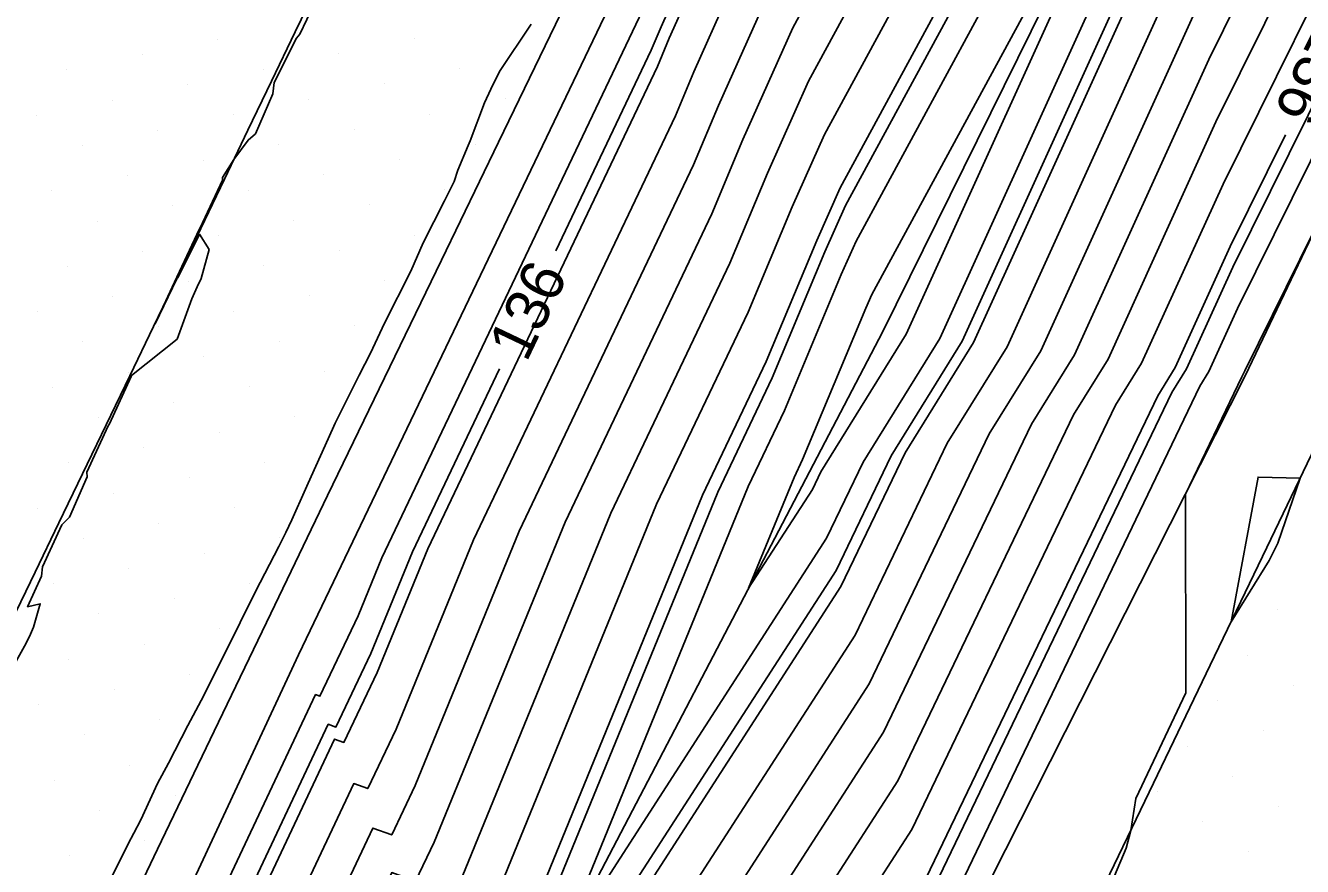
# Model space of a CAD drawing. Extents: x 2354170 to 2357230, y 866100 to 868290.
# Drawn here: x 2355404.3 to 2355462.9, y 866576 to 866614.6 of the extents above; entities that cross this region are included whole.
import ezdxf

# ---------------------------------------------------------------- set-up
doc = ezdxf.new("R2010")
doc.units = 0
for name, color, linetype in [('Default', 7, 'Continuous'), ('DTM Contours Major', 7, 'Continuous'), ('DTM Contours Minor', 7, 'Continuous'), ('DTM Contours Minor Text', 7, 'Continuous'), ('Exist DTM Breakline', 7, 'Continuous'), ('Exist DTM Scan Elevation Point', 7, 'Continuous'), ('Exist Roads EOP', 7, 'Continuous'), ('PH Exist DTM Breakline', 7, 'Continuous')]:
    doc.layers.add(name, color=color, linetype=linetype)

msp = doc.modelspace()

# ---------------------------------------------------------------- linework, layer by layer
at = {"layer": 'Default'}
for points in [[(2355503.435, 866734.935), (2355495.163, 866717.54), (2355495.071, 866717.327), (2355489.333, 866705.496), (2355485.801, 866699.7), (2355485.351, 866698.961), (2355475.753, 866679.343), (2355474.02, 866674.918), (2355465.852, 866662.142), (2355462.157, 866654.832), (2355460.511, 866649.49), (2355460.38, 866649.232), (2355460.197, 866644.41), (2355456.778, 866640.382), (2355453.027, 866631.837), (2355450.389, 866626.974), (2355440.973, 866609.615), (2355439.49, 866606.291), (2355437.468, 866601.458), (2355433.274, 866592.65), (2355424.806, 866571.951)], [(2355500.972, 866733.946), (2355493.766, 866718.795), (2355493.627, 866718.472), (2355488.626, 866708.159), (2355483.423, 866699.622), (2355482.76, 866698.534), (2355474.728, 866682.115), (2355472.278, 866675.861), (2355465.321, 866664.978), (2355460.122, 866654.693), (2355458.747, 866650.232), (2355458.543, 866649.831), (2355458.39, 866645.807), (2355455.537, 866642.447), (2355450.486, 866630.939), (2355448.246, 866626.809), (2355440.247, 866612.063), (2355438.362, 866607.839), (2355436.636, 866603.712), (2355431.174, 866592.241), (2355423.936, 866574.547)], [(2355430.551, 866568.321), (2355442.375, 866586.643), (2355446.603, 866595.447), (2355449.35, 866599.876), (2355457.936, 866618.764), (2355460.762, 866624.471), (2355463.031, 866629.482), (2355465.305, 866635.838), (2355468.489, 866642.248), (2355471.337, 866645.855), (2355474.446, 866651.168), (2355477.316, 866656.591), (2355482.596, 866671.211), (2355484.906, 866676.335), (2355493.664, 866696.275), (2355493.789, 866696.51), (2355497.503, 866703.485), (2355502.389, 866714.701)], [(2355440.24, 866570.383), (2355444.984, 866577.735), (2355454.328, 866597.19), (2355455.523, 866599.118), (2355459.259, 866607.336), (2355465.79, 866620.528), (2355466.74, 866622.627), (2355467.693, 866625.29), (2355476.872, 866643.769), (2355477.996, 866645.192), (2355479.222, 866647.288), (2355488.028, 866663.921), (2355489.809, 866668.853), (2355495.939, 866682.45), (2355499.028, 866689.481), (2355499.39, 866690.163), (2355510.131, 866710.335)], [(2355437.818, 866569.868), (2355444.332, 866579.962), (2355452.397, 866596.754), (2355453.98, 866599.307), (2355458.928, 866610.193), (2355464.533, 866621.514), (2355465.813, 866624.341), (2355467.096, 866627.927), (2355474.777, 866643.389), (2355476.331, 866645.358), (2355478.028, 866648.258), (2355485.35, 866662.089), (2355488.006, 866669.443), (2355493.181, 866680.921), (2355497.687, 866691.18), (2355497.99, 866691.749), (2355506.974, 866708.623)], [(2355432.973, 866568.836), (2355443.028, 866584.416), (2355448.534, 866595.883), (2355450.893, 866599.687), (2355458.267, 866615.907), (2355462.019, 866623.485), (2355463.958, 866627.768), (2355465.902, 866633.201), (2355470.585, 866642.628), (2355473.002, 866645.689), (2355475.64, 866650.198), (2355479.994, 866658.423), (2355484.399, 866670.622), (2355487.664, 866677.864), (2355495.005, 866694.576), (2355495.19, 866694.923), (2355500.66, 866705.198)], [(2355501.456, 866685.508), (2355493.415, 866667.675), (2355493.384, 866667.587), (2355481.611, 866645.347), (2355481.325, 866644.86), (2355481.064, 866644.529), (2355468.887, 866620.016), (2355468.595, 866619.2), (2355468.304, 866618.556), (2355459.92, 866601.622), (2355458.609, 866598.738), (2355458.19, 866598.062), (2355446.288, 866573.281)], [(2355442.425, 866604.719), (2355454.676, 866627.305), (2355458.108, 866633.632), (2355459.259, 866636.252), (2355463.811, 866641.615), (2355463.9, 866643.959), (2355465.247, 866647.42), (2355464.763, 866650.353), (2355466.229, 866655.11)], [(2355406.098, 866559.438), (2355417.628, 866583.915), (2355417.828, 866583.844), (2355419.582, 866587.53), (2355420.67, 866590.191), (2355432.475, 866614.982), (2355432.724, 866615.578), (2355436.618, 866624.304), (2355437.528, 866625.982), (2355437.783, 866626.452), (2355449.335, 866652.771)], [(2355469.261, 866652.374), (2355467.119, 866646.636), (2355464.949, 866642.313), (2355464.297, 866641.488), (2355464.111, 866641.112), (2355461.176, 866632.91), (2355458.248, 866626.443), (2355457.275, 866624.478), (2355446.264, 866600.255), (2355442.741, 866594.575), (2355441.071, 866591.097), (2355428.598, 866571.769), (2355437.475, 866593.47), (2355439.132, 866596.95), (2355441.745, 866603.195), (2355442.425, 866604.719)], [(2355453.031, 866651.627), (2355452.969, 866650), (2355451.816, 866648.641), (2355442.864, 866628.247), (2355441.815, 866626.312), (2355438.07, 866619.408), (2355434.979, 866612.482), (2355434.139, 866610.474), (2355424.872, 866591.011), (2355421.323, 866582.337), (2355420.022, 866579.603), (2355419.375, 866579.833), (2355410.786, 866561.6)], [(2355454.868, 866651.028), (2355454.776, 866648.602), (2355453.056, 866646.576), (2355445.405, 866629.144), (2355443.959, 866626.478), (2355438.796, 866616.96), (2355436.107, 866610.935), (2355434.971, 866608.22), (2355426.972, 866591.421), (2355422.194, 866579.741), (2355421.12, 866577.482), (2355420.248, 866577.792), (2355413.13, 866562.681)], [(2355427.648, 866562.22), (2355427.824, 866563.789), (2355427.645, 866563.838), (2355427.433, 866564.102), (2355427.937, 866564.167), (2355428.799, 866565.489), (2355429.252, 866566.439), (2355428.129, 866567.805), (2355441.723, 866588.87), (2355444.672, 866595.011), (2355447.807, 866600.066), (2355457.606, 866621.621), (2355459.505, 866625.457), (2355462.104, 866631.196), (2355464.708, 866638.475), (2355466.393, 866641.868), (2355469.672, 866646.021), (2355471.738, 866649.552)], [(2355455.158, 866645.526), (2355454.297, 866644.511), (2355447.946, 866630.042), (2355446.102, 866626.643), (2355439.521, 866614.511), (2355437.234, 866609.387), (2355435.803, 866605.966), (2355429.073, 866591.831), (2355423.065, 866577.144), (2355422.217, 866575.362), (2355421.121, 866575.751), (2355415.474, 866563.762), (2355415.173, 866562.215), (2355415.434, 866561.342), (2355413.148, 866556.363)], [(2355430.762, 866556.501), (2355432.936, 866561.068), (2355433.109, 866562.61), (2355433.678, 866563.484), (2355436.08, 866568.52), (2355435.396, 866569.352), (2355443.68, 866582.189), (2355450.465, 866596.319), (2355452.437, 866599.497), (2355458.598, 866613.05), (2355463.276, 866622.499), (2355464.886, 866626.055), (2355466.499, 866630.564), (2355472.681, 866643.008), (2355474.527, 866645.347)], [(2355443.151, 866602.271), (2355456.82, 866627.47), (2355457.969, 866629.588), (2355456.991, 866627.429), (2355456.944, 866627.335), (2355444.721, 866600.445), (2355440.81, 866594.139), (2355440.419, 866593.324), (2355437.495, 866588.794), (2355439.576, 866593.88), (2355439.964, 866594.696), (2355442.873, 866601.647), (2355443.151, 866602.271)], [(2355451.101, 866624.5), (2355441.699, 866607.167), (2355440.617, 866604.743), (2355438.3, 866599.204), (2355435.375, 866593.06), (2355425.677, 866569.354), (2355425.509, 866569), (2355423.741, 866569.627), (2355422.506, 866567.006), (2355422.017, 866564.496), (2355422.441, 866563.08), (2355415.007, 866546.886), (2355414.393, 866545.584), (2355409.305, 866536.119)], [(2355435.724, 866618.227), (2355433.851, 866614.03), (2355433.307, 866612.728), (2355422.771, 866590.601), (2355420.453, 866584.934), (2355418.925, 866581.723), (2355418.501, 866581.874), (2355408.442, 866560.519), (2355408.328, 866559.934), (2355408.427, 866559.604), (2355406.694, 866555.828), (2355402.476, 866546.886), (2355399.745, 866541.805), (2355392.458, 866528.692)], [(2355403.351, 866584.486), (2355404.349, 866586.27), (2355404.543, 866586.695), (2355404.685, 866587.004), (2355404.996, 866588.083), (2355404.419, 866587.949), (2355405.051, 866589.352), (2355405.098, 866589.773), (2355405.992, 866591.702), (2355406.338, 866592.058), (2355407.157, 866593.907), (2355407.136, 866594.127), (2355408.109, 866596.243), (2355408.181, 866596.345), (2355409.166, 866598.512), (2355409.183, 866598.562), (2355411.273, 866600.228), (2355411.954, 866602.078), (2355412.194, 866602.617), (2355412.378, 866603.003), (2355412.752, 866604.338), (2355412.298, 866605.034), (2355411.31, 866603.041), (2355411.258, 866602.993), (2355410.264, 866600.933), (2355411.25, 866603.041), (2355411.262, 866603.065), (2355412.297, 866605.279), (2355412.329, 866605.331), (2355413.353, 866607.512), (2355413.362, 866607.632), (2355413.88, 866608.467), (2355414.53, 866609.356), (2355414.877, 866609.643), (2355415.673, 866611.477), (2355415.732, 866612.004), (2355416.749, 866614.028), (2355416.908, 866614.209), (2355417.864, 866616.25)], [(2355408.164, 866575.307), (2355409.024, 866577.064), (2355409.29, 866577.559), (2355409.606, 866578.177), (2355410.38, 866579.836), (2355410.882, 866580.766), (2355411.76, 866582.496), (2355412.374, 866583.641), (2355413.134, 866585.126), (2355414.171, 866587.223), (2355414.878, 866588.646), (2355415.943, 866590.704), (2355416.264, 866591.352), (2355416.536, 866591.934), (2355417.159, 866593.337), (2355417.286, 866593.614), (2355418.198, 866595.646), (2355418.53, 866596.363), (2355419.621, 866598.577), (2355420.144, 866599.576), (2355420.797, 866600.952), (2355421.996, 866603.345), (2355422.566, 866604.64), (2355423.537, 866606.571), (2355423.982, 866607.455), (2355424.148, 866607.97), (2355424.62, 866609.105), (2355424.719, 866609.318), (2355425.372, 866611.062), (2355425.665, 866611.69), (2355426.069, 866612.496), (2355427.522, 866614.677)], [(2355462.126, 866609.602), (2355459.589, 866604.479), (2355457.066, 866598.928), (2355456.259, 866597.626), (2355445.636, 866575.508), (2355442.662, 866570.899), (2355442.908, 866570.6), (2355438.557, 866561.478), (2355438.367, 866561.185), (2355438.308, 866560.669), (2355427.685, 866538.35), (2355426.037, 866535.44), (2355424.161, 866531.135), (2355418.786, 866519.838)], [(2355464.051, 866606.44), (2355460.251, 866598.766), (2355460.152, 866598.549), (2355460.121, 866598.498), (2355457.532, 866593.107), (2355457.555, 866583.999), (2355455.257, 866579.151), (2355455.024, 866577.69), (2355454.81, 866576.877), (2355453.869, 866574.631)], [(2355459.627, 866587.251), (2355460.862, 866593.895), (2355462.795, 866593.853), (2355461.774, 866590.871), (2355461.599, 866590.531), (2355461.372, 866590.071), (2355459.627, 866587.251)]]:
    msp.add_lwpolyline(points, dxfattribs=at)
at = {"layer": 'DTM Contours Major'}
for points in [[(2355455.158, 866645.526), (2355454.297, 866644.511), (2355447.946, 866630.042), (2355446.102, 866626.643), (2355439.521, 866614.511), (2355437.234, 866609.387), (2355435.803, 866605.966), (2355429.073, 866591.831), (2355423.065, 866577.144), (2355422.217, 866575.362), (2355421.121, 866575.751), (2355415.474, 866563.762), (2355415.173, 866562.215), (2355415.434, 866561.342), (2355413.148, 866556.363)], [(2355430.762, 866556.501), (2355432.936, 866561.068), (2355433.109, 866562.61), (2355433.678, 866563.484), (2355436.08, 866568.52), (2355435.396, 866569.352), (2355443.68, 866582.189), (2355450.465, 866596.319), (2355452.437, 866599.497), (2355458.598, 866613.05), (2355463.276, 866622.499), (2355464.886, 866626.055), (2355466.499, 866630.564), (2355472.681, 866643.008), (2355474.527, 866645.347)]]:
    msp.add_lwpolyline(points, dxfattribs=at)
at = {"layer": 'DTM Contours Minor'}
for points in [[(2355428.649, 866604.28), (2355433.029, 866613.479), (2355433.476, 866614.546), (2355437.102, 866622.672), (2355438.957, 866626.092), (2355439.477, 866627.05), (2355450.162, 866651.394), (2355450.56, 866651.863), (2355450.581, 866652.425), (2355451.102, 866653.447), (2355451.301, 866654.091), (2355463.016, 866677.268), (2355464.73, 866679.948), (2355470.284, 866694.129), (2355471.533, 866696.682), (2355473.118, 866699.283), (2355485.56, 866719.7), (2355487.371, 866723.435), (2355487.716, 866724.232), (2355490.298, 866729.662), (2355499.638, 866751.439), (2355500.106, 866752.715)], [(2355488.549, 866699.006), (2355477.121, 866675.646), (2355476.343, 866673.661), (2355466.561, 866658.361), (2355464.871, 866655.018), (2355462.863, 866648.5), (2355462.83, 866648.434), (2355462.606, 866642.546), (2355458.432, 866637.629), (2355456.415, 866633.033), (2355453.247, 866627.195), (2355441.941, 866606.351), (2355440.993, 866604.227), (2355438.577, 866598.452), (2355436.075, 866593.197), (2355425.967, 866568.489)], [(2355496.719, 866678.061), (2355492.213, 866668.068), (2355491.598, 866666.365), (2355480.815, 866645.994), (2355480.216, 866644.97), (2355479.667, 866644.275), (2355468.489, 866621.774), (2355467.977, 866620.342), (2355467.466, 866619.213), (2355459.7, 866603.527), (2355457.58, 866598.865), (2355456.902, 866597.772), (2355445.854, 866574.766), (2355443.469, 866571.071), (2355443.666, 866570.831), (2355439.099, 866561.255), (2355438.951, 866561.027), (2355438.905, 866560.624), (2355427.749, 866537.187), (2355426.493, 866534.969), (2355425.063, 866531.687), (2355416.731, 866514.173), (2355415.604, 866511.972), (2355409.49, 866498.448)], [(2355427.322, 866567.633), (2355441.506, 866589.612), (2355444.029, 866594.866), (2355447.293, 866600.129), (2355457.496, 866622.573), (2355459.086, 866625.786), (2355461.794, 866631.767), (2355464.509, 866639.354), (2355465.695, 866641.741), (2355469.117, 866646.076), (2355472.853, 866652.462), (2355473.745, 866654.147), (2355480.018, 866671.519)], [(2355407.661, 866560.159), (2355418.21, 866582.554), (2355418.559, 866582.43), (2355420.163, 866585.799), (2355422.071, 866590.464), (2355426.07, 866598.863)]]:
    msp.add_lwpolyline(points, dxfattribs=at)
at = {"layer": 'Exist DTM Breakline'}
msp.add_lwpolyline([(2355417.773, 866616.572), (2355416.691, 866614.319), (2355415.608, 866612.065), (2355414.526, 866609.812), (2355413.444, 866607.558), (2355412.362, 866605.304), (2355411.281, 866603.05), (2355410.199, 866600.797), (2355409.114, 866598.544), (2355408.026, 866596.293), (2355406.938, 866594.042), (2355405.851, 866591.791), (2355404.763, 866589.54), (2355403.674, 866587.29)], dxfattribs=at)
at = {"layer": 'Exist DTM Scan Elevation Point'}
for p, q in [((2355413.138, 866613.983), (2355413.138, 866613.983)), ((2355422.152, 866614.014), (2355422.152, 866614.014)), ((2355418.687, 866613.309), (2355418.687, 866613.309)), ((2355409.674, 866613.277), (2355409.674, 866613.277)), ((2355406.209, 866612.571), (2355406.209, 866612.571)), ((2355415.223, 866612.603), (2355415.223, 866612.603)), ((2355424.237, 866612.635), (2355424.237, 866612.635)), ((2355411.759, 866611.898), (2355411.759, 866611.898)), ((2355420.772, 866611.929), (2355420.772, 866611.929)), ((2355408.294, 866611.192), (2355408.294, 866611.192)), ((2355417.308, 866611.224), (2355417.308, 866611.224)), ((2355426.322, 866611.255), (2355426.322, 866611.255)), ((2355404.83, 866610.486), (2355404.83, 866610.486)), ((2355413.844, 866610.518), (2355413.844, 866610.518)), ((2355422.857, 866610.55), (2355422.857, 866610.55)), ((2355410.379, 866609.813), (2355410.379, 866609.813)), ((2355419.393, 866609.844), (2355419.393, 866609.844)), ((2355406.915, 866609.107), (2355406.915, 866609.107)), ((2355415.929, 866609.139), (2355415.929, 866609.139)), ((2355424.942, 866609.17), (2355424.942, 866609.17)), ((2355412.464, 866608.433), (2355412.464, 866608.433)), ((2355421.478, 866608.465), (2355421.478, 866608.465)), ((2355409, 866607.728), (2355409, 866607.728)), ((2355418.014, 866607.759), (2355418.014, 866607.759)), ((2355405.535, 866607.022), (2355405.535, 866607.022)), ((2355414.549, 866607.054), (2355414.549, 866607.054)), ((2355423.563, 866607.085), (2355423.563, 866607.085)), ((2355411.085, 866606.348), (2355411.085, 866606.348)), ((2355420.098, 866606.38), (2355420.098, 866606.38)), ((2355416.634, 866605.674), (2355416.634, 866605.674)), ((2355407.62, 866605.643), (2355407.62, 866605.643)), ((2355413.17, 866604.969), (2355413.17, 866604.969)), ((2355422.183, 866605), (2355422.183, 866605)), ((2355409.705, 866604.263), (2355409.705, 866604.263)), ((2355418.719, 866604.295), (2355418.719, 866604.295)), ((2355406.241, 866603.558), (2355406.241, 866603.558)), ((2355415.255, 866603.589), (2355415.255, 866603.589)), ((2355411.79, 866602.884), (2355411.79, 866602.884)), ((2355420.804, 866602.915), (2355420.804, 866602.915)), ((2355408.326, 866602.178), (2355408.326, 866602.178)), ((2355417.34, 866602.21), (2355417.34, 866602.21)), ((2355404.861, 866601.473), (2355404.861, 866601.473)), ((2355413.875, 866601.504), (2355413.875, 866601.504)), ((2355410.411, 866600.799), (2355410.411, 866600.799)), ((2355419.425, 866600.83), (2355419.425, 866600.83)), ((2355406.946, 866600.093), (2355406.946, 866600.093)), ((2355415.96, 866600.125), (2355415.96, 866600.125)), ((2355412.496, 866599.419), (2355412.496, 866599.419)), ((2355409.031, 866598.714), (2355409.031, 866598.714)), ((2355418.045, 866598.745), (2355418.045, 866598.745)), ((2355405.567, 866598.008), (2355405.567, 866598.008)), ((2355414.581, 866598.04), (2355414.581, 866598.04)), ((2355411.116, 866597.334), (2355411.116, 866597.334)), ((2355407.652, 866596.629), (2355407.652, 866596.629)), ((2355416.666, 866596.66), (2355416.666, 866596.66)), ((2355413.201, 866595.955), (2355413.201, 866595.955)), ((2355409.737, 866595.249), (2355409.737, 866595.249)), ((2355418.751, 866595.281), (2355418.751, 866595.281)), ((2355406.273, 866594.544), (2355406.273, 866594.544)), ((2355415.286, 866594.575), (2355415.286, 866594.575)), ((2355411.822, 866593.87), (2355411.822, 866593.87)), ((2355408.357, 866593.164), (2355408.357, 866593.164)), ((2355417.371, 866593.196), (2355417.371, 866593.196)), ((2355404.893, 866592.459), (2355404.893, 866592.459)), ((2355413.907, 866592.49), (2355413.907, 866592.49)), ((2355410.442, 866591.785), (2355410.442, 866591.785)), ((2355406.978, 866591.079), (2355406.978, 866591.079)), ((2355415.992, 866591.111), (2355415.992, 866591.111)), ((2355412.527, 866590.406), (2355412.527, 866590.406)), ((2355409.063, 866589.7), (2355409.063, 866589.7)), ((2355405.599, 866588.994), (2355405.599, 866588.994)), ((2355414.612, 866589.026), (2355414.612, 866589.026)), ((2355411.148, 866588.321), (2355411.148, 866588.321)), ((2355407.684, 866587.615), (2355407.684, 866587.615)), ((2355461.767, 866587.805), (2355461.767, 866587.805)), ((2355413.233, 866586.941), (2355413.233, 866586.941)), ((2355409.769, 866586.236), (2355409.769, 866586.236)), ((2355406.304, 866585.53), (2355406.304, 866585.53)), ((2355460.387, 866585.72), (2355460.387, 866585.72)), ((2355411.854, 866584.856), (2355411.854, 866584.856)), ((2355408.389, 866584.151), (2355408.389, 866584.151)), ((2355462.472, 866584.341), (2355462.472, 866584.341)), ((2355404.925, 866583.445), (2355404.925, 866583.445)), ((2355459.008, 866583.635), (2355459.008, 866583.635)), ((2355410.474, 866582.771), (2355410.474, 866582.771)), ((2355461.093, 866582.256), (2355461.093, 866582.256)), ((2355407.01, 866582.066), (2355407.01, 866582.066)), ((2355457.628, 866581.55), (2355457.628, 866581.55)), ((2355409.095, 866580.686), (2355409.095, 866580.686)), ((2355405.63, 866579.981), (2355405.63, 866579.981)), ((2355459.713, 866580.171), (2355459.713, 866580.171)), ((2355456.249, 866579.465), (2355456.249, 866579.465)), ((2355411.18, 866579.307), (2355411.18, 866579.307)), ((2355461.798, 866578.791), (2355461.798, 866578.791)), ((2355407.715, 866578.601), (2355407.715, 866578.601)), ((2355458.334, 866578.086), (2355458.334, 866578.086)), ((2355409.8, 866577.222), (2355409.8, 866577.222)), ((2355406.336, 866576.516), (2355406.336, 866576.516)), ((2355460.419, 866576.706), (2355460.419, 866576.706))]:
    msp.add_line(p, q, dxfattribs=at)
at = {"layer": 'Exist Roads EOP'}
for points in [[(2355500.243, 866671.791), (2355497.628, 866666.391), (2355495.017, 866660.989), (2355492.41, 866655.585), (2355489.805, 866650.18), (2355487.204, 866644.773), (2355484.605, 866639.365), (2355482.008, 866633.956), (2355479.413, 866628.547), (2355476.819, 866623.136), (2355474.227, 866617.725), (2355471.636, 866612.313), (2355469.045, 866606.901), (2355466.455, 866601.489), (2355463.862, 866596.078), (2355461.268, 866590.668), (2355458.67, 866585.26), (2355456.068, 866579.853), (2355453.46, 866574.45)], [(2355407.786, 866571.417), (2355410.38, 866576.827), (2355412.976, 866582.236), (2355415.575, 866587.644), (2355418.179, 866593.05), (2355420.788, 866598.452), (2355423.403, 866603.853), (2355426.019, 866609.253), (2355428.634, 866614.653), (2355431.244, 866620.055), (2355433.849, 866625.46), (2355436.445, 866630.869), (2355439.035, 866636.281), (2355441.622, 866641.696), (2355444.205, 866647.111), (2355446.787, 866652.527)]]:
    msp.add_lwpolyline(points, dxfattribs=at)
at = {"layer": 'PH Exist DTM Breakline'}
for points in [[(2355462.264, 866681.282), (2355449.29, 866652.845), (2355431.772, 866616.884), (2355416.85, 866585.734), (2355398.908, 866547.275), (2355381.513, 866510.255), (2355362.049, 866469.228), (2355342.769, 866429.753), (2355321.636, 866386.842), (2355298.704, 866337.728), (2355276.341, 866292.909), (2355263.024, 866269.789)], [(2355493.481, 866667.653), (2355482.335, 866644.759), (2355460.278, 866598.533), (2355441.015, 866560.468), (2355418.38, 866513.657), (2355393.36, 866459.386), (2355366.298, 866402.738), (2355340.515, 866350.712), (2355316.886, 866301.426), (2355305.28, 866277.599)], [(2355426.326, 866567.421), (2355443.653, 866600.576), (2355460.356, 866634.426), (2355464.036, 866641.441), (2355463.673, 866648.16), (2355467.159, 866655.174), (2355469.374, 866654.373), (2355472.135, 866653.045), (2355468.907, 866646.097), (2355466.55, 866646.807)]]:
    msp.add_lwpolyline(points, dxfattribs=at)

# ---------------------------------------------------------------- texts
at = {"layer": 'Default'}
msp.add_text('136', height=2, rotation=243.66042, dxfattribs=at).set_placement((2355463.556, 866614.746))
at = {"layer": 'DTM Contours Minor Text'}
msp.add_text('136', height=2, rotation=64.53896, dxfattribs=at).set_placement((2355427.298, 866599.116))

doc.saveas('drawing.dxf')
